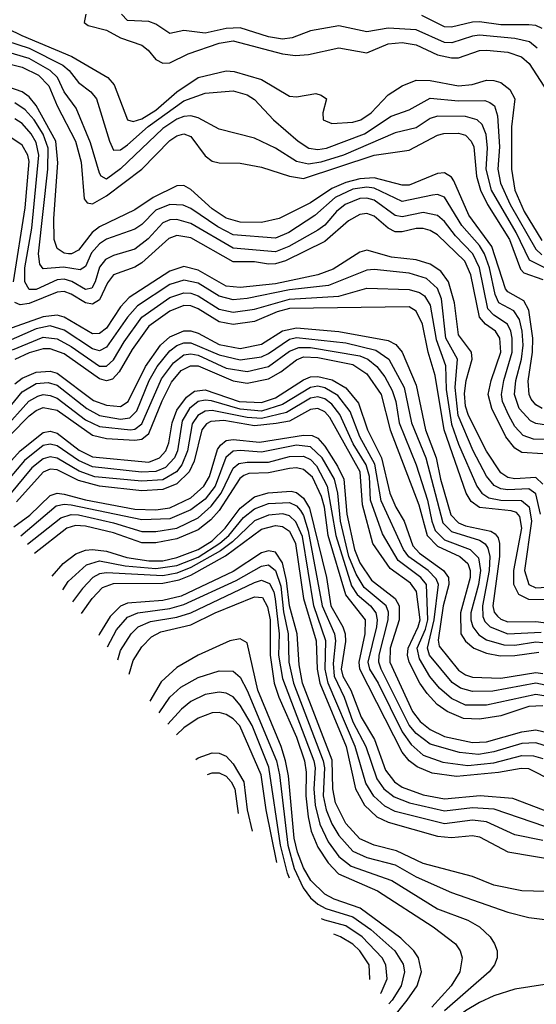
# Model space of a CAD drawing. Header units: inches. Extents: x 884549 to 1028252, y 526810 to 653624.
# Tile 314 of 656: x 888223 to 889691, y 623898 to 626695. Entities that reach past the tile are written whole.
import ezdxf

# ---------------------------------------------------------------- set-up
doc = ezdxf.new("R2010")
doc.units = ezdxf.units.IN
doc.header["$MEASUREMENT"] = 0
doc.layers.add('A8682', color=7, linetype='Continuous')

msp = doc.modelspace()

# ---------------------------------------------------------------- linework, layer by layer
at = {"layer": 'A8682', "color": 5}
for points, elevation in [([(888411.6, 626710), (888406.6, 626686.6), (888417.7, 626677.7), (888470, 626664.6), (888510, 626643), (888570, 626622.5), (888588.5, 626608.5), (888610, 626582), (888630, 626571.6), (888650, 626571.8), (888702, 626598), (888790, 626628.2), (888830, 626634.4), (888970, 626598.1), (889006.7, 626593.3), (889044.1, 626595.9), (889130, 626614.8), (889210, 626600.5), (889270, 626626.1), (889309.8, 626630.2), (889350, 626623.6), (889410, 626595), (889450, 626586.2), (889470, 626586.4), (889530, 626607.1), (889550, 626608.5), (889610, 626602.1), (889648.7, 626588.7), (889670.4, 626570.4), (889723.2, 626490)], 3480), ([(889693.9, 626613.9), (889672.1, 626632.1), (889630, 626640.8), (889530, 626650.4), (889510, 626648.1), (889451.2, 626628.8), (889430, 626630), (889350, 626666.3), (889270, 626670.2), (889210, 626660.5), (889130, 626677.3), (889050, 626662.7), (888997.1, 626642.9), (888970, 626639.3), (888930, 626646.4), (888850, 626671.6), (888810, 626669.4), (888750, 626656.8), (888690, 626663.5), (888650, 626655.8), (888610, 626681.7), (888590, 626689.4), (888530, 626691.9), (888512.5, 626710)], 3460), ([(889707.4, 626670), (889690, 626678), (889670, 626680.5), (889590, 626680), (889530, 626688.2), (889510, 626687.9), (889450, 626673.1), (889430, 626674.1), (889366.2, 626706.2)], 3440), ([(888188.4, 626670), (888229.5, 626650), (888371.1, 626590), (888473.5, 626530), (888491.4, 626510), (888529.9, 626410), (888545.3, 626405.3), (888570, 626413.5), (888610, 626437.2), (888670, 626490.1), (888730, 626530), (888810, 626549.7), (888832.8, 626547.2), (888910, 626524.7), (888990, 626477.8), (889010, 626475.8), (889064.9, 626484.9), (889080.3, 626480.3), (889094.7, 626470), (889084.4, 626430), (889086, 626410), (889110, 626399.4), (889170, 626403.4), (889192.7, 626410), (889222.1, 626430), (889270, 626481.4), (889310, 626506.7), (889350, 626522.5), (889390, 626521.8), (889470, 626506.5), (889509, 626511), (889550, 626522.4), (889570, 626522.3), (889590, 626516), (889616, 626496), (889629.7, 626470), (889620.8, 626390), (889620.5, 626270), (889630, 626210), (889657, 626150), (889707.3, 626067.3)], 3520), ([(888150, 626646.2), (888250, 626613.3), (888345.8, 626565.8), (888363.9, 626550), (888390, 626516), (888425.7, 626490), (888441.2, 626470), (888478.1, 626350), (888490, 626324.3), (888510, 626325), (888530, 626338.8), (888588.8, 626391.2), (888690, 626463.7), (888750, 626486.1), (888830, 626492.4), (888870, 626481.2), (888890, 626468.4), (888944, 626410), (889014.1, 626350), (889044.5, 626330), (889070, 626326), (889094.6, 626330), (889203.4, 626370), (889279.1, 626420.9), (889330, 626438.3), (889390, 626471.3), (889470, 626464.4), (889544.8, 626464.8), (889559.5, 626459.5), (889572.1, 626450), (889581.2, 626421.2), (889586.8, 626333.2), (889581.9, 626270), (889589, 626230), (889616.5, 626170), (889690, 626043), (889707, 626027)], 3540), ([(889725.2, 625985.2), (889671.5, 626011.5), (889633.9, 626090), (889564.3, 626210), (889549.1, 626270), (889552.2, 626330), (889548.9, 626368.9), (889537, 626397), (889523.4, 626410), (889490, 626419.6), (889410, 626420.6), (889390, 626413.8), (889350, 626387.7), (889290, 626373.7), (889143.4, 626310), (889078.9, 626290), (889044.2, 626284.2), (889010, 626291.6), (888950, 626329.6), (888890, 626358.5), (888790, 626383.8), (888730, 626415.9), (888710, 626421.1), (888690, 626419.4), (888670, 626411.7), (888630, 626386), (888510, 626271.4), (888470, 626241.6), (888455.2, 626250), (888450, 626258.7), (888424.9, 626344.9), (888383.7, 626443.7), (888350, 626489.5), (888330.6, 626530), (888310.3, 626550.3), (888250, 626584.2), (888150, 626613.4)], 3560), ([(888130, 626584.1), (888230, 626559.9), (888277, 626537), (888306.5, 626506.5), (888330, 626449.9), (888382.2, 626350), (888398.2, 626290), (888406.2, 626186.2), (888414.7, 626174.7), (888430, 626171.8), (888470, 626194), (888570.2, 626269.8), (888650, 626351.1), (888670, 626364.5), (888690, 626370.2), (888710, 626362.8), (888750, 626307.7), (888770, 626292.6), (888790, 626287.8), (888850, 626286.7), (888910, 626275.7), (888989.8, 626249.8), (889030, 626243.8), (889230, 626309.6), (889330, 626323.9), (889410, 626366.7), (889428.2, 626371.8), (889470, 626372.5), (889490, 626366.2), (889506.5, 626350), (889513.3, 626333.3), (889521.4, 626250), (889533, 626210), (889552.3, 626170), (889615, 626070), (889645.9, 625985.9), (889656, 625976), (889710, 625956.5)], 3580), ([(889707.9, 625590), (889690, 625600.8), (889676.8, 625616.8), (889670.4, 625630.4), (889667.7, 625667.7), (889680.1, 625750), (889680.8, 625790), (889669.6, 625870), (889655.9, 625895.9), (889610, 625921.2), (889603.2, 625930), (889564.9, 626050), (889499.7, 626139.7), (889457, 626237), (889450, 626247.3), (889430, 626259.3), (889410, 626257.5), (889330, 626224.8), (889310, 626224.6), (889230, 626245.7), (889190, 626242.3), (889150, 626232.5), (889110, 626215.4), (889050, 626174.7), (888960.8, 626130), (888910, 626118.3), (888850, 626119.5), (888810, 626130.9), (888770, 626157), (888710, 626212.2), (888690, 626223.3), (888670, 626222.9), (888602.7, 626190), (888550, 626154.2), (888450, 626105.9), (888428.9, 626090), (888390, 626039.8), (888370.7, 626029.3), (888361.6, 626030), (888350, 626031.7), (888330, 626044.8), (888321.2, 626070), (888319.9, 626130), (888331.9, 626288.1), (888325.8, 626350), (888270, 626451), (888250, 626475.5), (888230, 626489.7), (888190, 626504.4)], 3620), ([(889750, 625538.4), (889690, 625548.1), (889675.1, 625555.1), (889642.8, 625590), (889629.6, 625630), (889633.1, 625670), (889648.6, 625730), (889653.5, 625770), (889651.2, 625810), (889643.1, 625843.1), (889627.7, 625867.7), (889584.4, 625890), (889573.8, 625913.8), (889557.9, 625990), (889544.2, 626030), (889530, 626053.2), (889480, 626110), (889430, 626190.7), (889410, 626197.7), (889396.6, 626196.6), (889310, 626178.5), (889230, 626216.4), (889210, 626218.7), (889170, 626212.9), (889119.2, 626190), (889061.7, 626138.3), (888987.7, 626090), (888950, 626074.2), (888830, 626083.3), (888786.2, 626106.2), (888710, 626158.5), (888687.5, 626167.5), (888650, 626169.3), (888610, 626153.7), (888570, 626113.1), (888550, 626099.7), (888470, 626071.2), (888450, 626058.3), (888427.7, 626032.3), (888410, 625993.2), (888395.6, 625984.4), (888347.9, 625992.1), (888290, 625986.7), (888280.2, 626000.2), (888277.2, 626030), (888303, 626270), (888304.1, 626330), (888290, 626369.3), (888264.1, 626410), (888238.7, 626438.6), (888210, 626458.4)], 3640), ([(889730, 625502.7), (889683.6, 625503.6), (889653.7, 625513.7), (889630, 625539.1), (889613, 625570), (889595.4, 625610), (889592.6, 625630), (889598.6, 625670), (889622.3, 625750), (889622.9, 625790), (889618.7, 625810), (889609.4, 625830), (889570, 625855.1), (889553.3, 625873.3), (889529.6, 625989.6), (889511, 626030), (889461.1, 626081.1), (889430, 626121.6), (889410, 626138.7), (889370, 626146.7), (889310, 626135), (889290, 626138.4), (889230, 626181.9), (889210, 626187.6), (889190, 626186.3), (889147.8, 626170), (889123.4, 626150), (889090, 626111.3), (889070, 626097.2), (888988.3, 626050), (888950, 626035.5), (888830, 626045.7), (888710, 626116.1), (888670, 626126.9), (888650, 626126.2), (888630, 626117.8), (888588, 626072), (888550, 626042.7), (888490, 626024.9), (888466.7, 626013.3), (888450, 625991.3), (888438.2, 625950), (888428.2, 625931.8), (888410, 625928.4), (888371.1, 625951.1), (888350, 625957.8), (888330, 625955.7), (888270, 625928.1), (888250, 625928.1), (888237.5, 625950), (888237.6, 625990), (888257.9, 626102.1), (888278.1, 626310), (888270, 626346.1), (888255.6, 626370), (888230, 626399.6), (888210, 626413.2)], 3660), ([(888205.8, 625950), (888239.3, 626160.7), (888250, 626292.2), (888246.9, 626310), (888230, 626337.8), (888151.4, 626390)], 3680), ([(889710, 625461.9), (889650, 625465.2), (889630, 625477.8), (889604.7, 625510), (889564.9, 625590), (889554.7, 625630), (889562.7, 625670), (889590.3, 625750), (889587.4, 625790), (889575.5, 625810), (889546.8, 625830), (889530.1, 625850.1), (889504.7, 625970), (889488.4, 626008.4), (889410, 626083.2), (889390, 626096.1), (889370, 626102), (889350, 626101.7), (889310, 626092.1), (889290, 626092.3), (889270, 626102.3), (889230, 626136.3), (889210, 626143.7), (889190, 626141.6), (889157.1, 626122.9), (889090, 626064.8), (888978.2, 626010), (888950, 626001.1), (888930, 626000.2), (888890, 626006.6), (888830, 626006.9), (888710, 626075.3), (888670, 626081.8), (888647.3, 626072.7), (888570, 626003.6), (888550, 625991.3), (888489.7, 625970.3), (888472.9, 625947.1), (888450, 625899.3), (888430, 625886.4), (888410, 625890), (888370, 625915), (888350, 625922.3), (888330, 625921.1), (888250, 625888.5), (888224.8, 625884.8), (888210, 625891.8)], 3680), ([(889710, 625375.2), (889690, 625394.1), (889630, 625390.7), (889610, 625394.1), (889590, 625408), (889549.2, 625469.2), (889498.3, 625570), (889490, 625596.5), (889487.3, 625632.7), (889492.2, 625670), (889509.3, 625730), (889507.2, 625750), (889470, 625799.1), (889458.7, 625890), (889442, 625950), (889420.3, 625980.3), (889390, 626000.3), (889350, 626012.6), (889279.9, 626019.9), (889210, 626039.7), (889190, 626034.1), (889114.1, 625985.9), (889070.5, 625969.5), (888950, 625944.5), (888850, 625933.9), (888810, 625938), (888730, 625983.5), (888690, 625993.5), (888650, 625980), (888534.1, 625905.9), (888510, 625879.4), (888470, 625818.7), (888450, 625803.4), (888430, 625801.9), (888350, 625850), (888330, 625855.8), (888290, 625850.6), (888170, 625807.8)], 3720), ([(889702.9, 625290), (889690, 625347.7), (889670, 625362), (889610, 625359), (889590, 625361.9), (889571.2, 625371.2), (889550, 625398.4), (889511.4, 625470), (889469, 625570), (889460.4, 625650), (889467.4, 625730), (889434, 625790), (889421.9, 625901.9), (889410, 625931.6), (889379.4, 625959.4), (889330, 625975.1), (889230, 625985.2), (889210, 625983.4), (889100.6, 625939.4), (888990, 625927.1), (888870, 625902.7), (888830, 625898.9), (888790, 625909), (888730, 625946.7), (888690, 625954.6), (888650, 625942.3), (888558.1, 625881.9), (888529.9, 625850.1), (888470, 625764.1), (888450, 625754), (888430, 625760.2), (888350, 625812.4), (888310, 625825.2), (888270, 625816.8), (888182.4, 625777.6)], 3740), ([(888203.2, 625756.8), (888290, 625792.7), (888330, 625787.8), (888370, 625766.7), (888450, 625710.8), (888470, 625710.4), (888490, 625728.5), (888520, 625780), (888570.7, 625849.3), (888650, 625905.8), (888690, 625918.8), (888710, 625917.5), (888730, 625910), (888790, 625872.3), (888830, 625863.7), (888890, 625872.8), (888990, 625900.8), (889130, 625908.9), (889210, 625931.9), (889330, 625928.7), (889359.4, 625919.4), (889373.5, 625910), (889390, 625883.8), (889406.2, 625786.2), (889432.8, 625712.8), (889435.5, 625644.5), (889450, 625545.9), (889470, 625489.2), (889522.6, 625370), (889536.2, 625350), (889556.7, 625336.7), (889590, 625330), (889649.3, 625329.3), (889671.2, 625311.2), (889677.2, 625270), (889658, 625130), (889669.7, 625090), (889690, 625081.1), (889736.6, 625083.4)], 3760), ([(889750, 625047.1), (889670, 625048.2), (889641.7, 625061.7), (889627.3, 625090), (889627.1, 625130), (889649.8, 625250), (889643.9, 625283.9), (889634.5, 625294.5), (889619.5, 625299.5), (889529.3, 625309.3), (889506.2, 625326.2), (889491.9, 625350), (889429.5, 625530), (889404.2, 625684.2), (889384, 625750), (889367.7, 625830), (889350, 625867.2), (889330, 625878.6), (888990, 625874.6), (888954.7, 625865.3), (888890, 625837.8), (888830, 625828.6), (888790, 625836.5), (888730, 625873.4), (888710, 625881.7), (888690, 625883.1), (888650, 625867), (888590, 625824.3), (888542.5, 625757.5), (888505.9, 625694.1), (888486.7, 625673.3), (888470, 625668.8), (888450, 625674.4), (888350, 625745.9), (888310, 625760), (888290, 625760), (888250, 625748.1), (888210, 625729.5)], 3780), ([(888210, 625660.8), (888230, 625676.5), (888270, 625693.1), (888310, 625696.6), (888330, 625691.1), (888433.3, 625613.3), (888470, 625599.3), (888510, 625596.2), (888531.7, 625610), (888580.6, 625710), (888623, 625770), (888650, 625793.9), (888690, 625810.7), (888710, 625811.2), (888730, 625803.9), (888790, 625771.8), (888850, 625761), (888910, 625773), (888970, 625810.8), (889010, 625819.8), (889130, 625808.9), (889270, 625783.4), (889292.3, 625772.3), (889309.7, 625750), (889350, 625656.9), (889376.6, 625530), (889406.5, 625450), (889418.8, 625390), (889448.7, 625288.7), (889470, 625265.6), (889490, 625257.2), (889561.5, 625241.5), (889574.6, 625234.6), (889582.7, 625222.7), (889586.9, 625206.9), (889586.1, 625170), (889567.2, 625030), (889571.6, 625011.6), (889580.5, 625000.5), (889590, 624992), (889610, 624984.8), (889690, 624985.1), (889770, 624974.7)], 3820), ([(888154.4, 625545.6), (888230, 625637.6), (888270, 625661.2), (888304.4, 625664.4), (888330, 625656.1), (888413.8, 625590), (888450, 625570.8), (888510, 625560.1), (888536, 625564), (888556.1, 625583.9), (888591.6, 625670), (888614.2, 625710), (888650, 625754), (888670, 625768.8), (888690, 625776.4), (888710, 625777.2), (888790, 625742.5), (888850, 625728.8), (888910, 625737.4), (888930, 625746.1), (888990, 625787.6), (889010, 625791.6), (889150, 625776.5), (889235.5, 625755.5), (889272.5, 625730), (889315.3, 625650), (889336.7, 625550), (889377.5, 625450), (889425.5, 625265.5), (889450, 625240.6), (889530, 625215.9), (889545.8, 625205.8), (889553.8, 625193.8), (889558.7, 625170), (889557.6, 625130), (889538.4, 625030), (889539.6, 624999.6), (889545.1, 624985.1), (889560.3, 624970), (889610, 624949.8), (889704.9, 624955.1)], 3840), ([(888176.3, 625530), (888249.3, 625610.7), (888274.5, 625625.5), (888290, 625629.6), (888310, 625627.6), (888330, 625619.7), (888410, 625558), (888450, 625538.7), (888538.3, 625530), (888550, 625531.7), (888570, 625547.2), (888625.9, 625674.1), (888659.9, 625720.1), (888690, 625742.4), (888710, 625745.5), (888730, 625741.6), (888810, 625704.8), (888870, 625695.3), (888930, 625709.3), (888990, 625753.4), (889016.3, 625763.7), (889050, 625763.5), (889190, 625739.9), (889212.8, 625730), (889238.3, 625710), (889260.6, 625680.6), (889281.5, 625641.5), (889291.8, 625610), (889301.8, 625550), (889349.5, 625430), (889382.1, 625330), (889394.1, 625270), (889403.9, 625243.9), (889430, 625217.5), (889502.9, 625190), (889526.5, 625166.5), (889532.3, 625130), (889526.8, 625090), (889505.4, 625010), (889504.8, 624990), (889510.8, 624970), (889527.7, 624947.7), (889550, 624933), (889599, 624919), (889630, 624917.7), (889690, 624927.2), (889710, 624926.1)], 3860), ([(888088, 625405.4), (888250, 625569), (888270, 625584.9), (888290, 625592.7), (888330, 625585.6), (888430, 625514.1), (888470, 625504.8), (888550, 625500), (888570, 625503.5), (888590, 625519.2), (888627.8, 625612.2), (888654.9, 625665.1), (888682.1, 625697.9), (888708.2, 625711.8), (888730, 625711.1), (888830, 625668.8), (888870, 625662.6), (888930, 625674.5), (888965.5, 625694.5), (889010, 625728.9), (889030, 625736.6), (889070, 625734.7), (889170, 625714.9), (889210, 625688.9), (889250, 625630), (889275.5, 625530), (889357, 625317), (889380.9, 625230), (889410, 625199.5), (889473.9, 625170), (889496.4, 625150), (889503, 625130), (889502.9, 625110), (889475.6, 625010), (889476.3, 624950), (889490, 624929.7), (889513.4, 624910), (889550, 624895.2), (889588.1, 624888.1), (889630, 624888.4), (889698.4, 624898.4)], 3880), ([(888134, 625370), (888225, 625470), (888290, 625522.4), (888310, 625525.8), (888330, 625519.9), (888392.2, 625472.2), (888430, 625453.2), (888590, 625438.1), (888620.5, 625450), (888638.1, 625470), (888646.8, 625493.2), (888656.5, 625550), (888670, 625585.4), (888697.4, 625622.6), (888720.3, 625639.7), (888750, 625643.5), (888846.7, 625610), (888910, 625607.4), (888950, 625620.3), (889030, 625671.6), (889050, 625680), (889070, 625681.3), (889111.3, 625671.3), (889150, 625648.6), (889185.6, 625605.6), (889211.5, 625530), (889251.6, 625450), (889274.8, 625350), (889291.6, 625310), (889315.5, 625270), (889340.5, 625200.5), (889359.4, 625179.4), (889427.9, 625130), (889441.2, 625110), (889442.2, 625090), (889426.1, 625030), (889412.3, 624932.3), (889415.3, 624915.3), (889470, 624846.7), (889490, 624833.4), (889510, 624827.3), (889590, 624824.5), (889690, 624840.3), (889710, 624837.5)], 3920), ([(889730, 624801.2), (889690, 624809.8), (889567.7, 624787.7), (889510, 624786), (889475.8, 624795.8), (889452.1, 624812.1), (889387.8, 624890), (889381.6, 624910), (889401.4, 624990), (889412.8, 625090), (889406.8, 625106.8), (889383.5, 625130), (889329, 625169), (889314, 625190), (889250, 625328), (889232.5, 625432.5), (889190, 625509.6), (889162.1, 625582.1), (889126.8, 625626.8), (889090, 625649.4), (889070, 625653.6), (889050, 625650.4), (888970, 625601.6), (888910, 625583), (888850, 625588.5), (888768.3, 625611.7), (888750, 625614.4), (888730, 625610), (888706.1, 625590), (888685.2, 625554.8), (888671.6, 625470), (888662.8, 625450), (888637.2, 625422.8), (888610, 625411.5), (888569.7, 625409.7), (888430, 625424.9), (888390, 625442.5), (888330, 625483.8), (888310, 625489.2), (888290, 625484.9), (888237.3, 625442.7), (888170, 625363)], 3940), ([(889730, 624771.7), (889690, 624778.3), (889550, 624747.3), (889490, 624748.1), (889450, 624767), (889415.9, 624795.9), (889388.6, 624828.6), (889358.9, 624878.9), (889352.7, 624910), (889376.4, 624963.6), (889382.8, 624990), (889378.8, 625090), (889363.2, 625110), (889298.4, 625158.4), (889254.2, 625234.2), (889220.2, 625330), (889216.8, 625396.8), (889207.9, 625430), (889170.5, 625490), (889133.2, 625573.2), (889110, 625603), (889090, 625618), (889070, 625623.8), (889050, 625620.1), (888981.1, 625578.9), (888910, 625562.2), (888870, 625564.3), (888770, 625584.7), (888750, 625583), (888729.3, 625570.7), (888713.3, 625546.7), (888699.8, 625470), (888684.2, 625430), (888668.5, 625410), (888630, 625388.1), (888570, 625383.7), (888436.5, 625396.6), (888392, 625412), (888330, 625449.3), (888310, 625453.3), (888290, 625447.6), (888258.2, 625421.8), (888194.8, 625345.2)], 3960), ([(889710, 624746), (889670, 624743.7), (889590, 624717.8), (889530, 624707.9), (889484.5, 624710), (889437.4, 624730), (889409.7, 624750), (889380.6, 624780.6), (889360.1, 624810), (889329.6, 624870), (889324.9, 624890), (889326.7, 624910), (889355.8, 624970), (889361.1, 624990), (889350.6, 625070.6), (889333.8, 625093.8), (889275.8, 625135.8), (889226.9, 625206.9), (889196.9, 625316.9), (889190.4, 625410.4), (889104.3, 625564.3), (889090, 625580.9), (889070, 625590.5), (889050, 625587.1), (888990, 625554.5), (888952.4, 625547.6), (888890, 625541.4), (888803.8, 625556.2), (888766.2, 625553.8), (888753.7, 625546.3), (888741.2, 625530), (888719.1, 625440.9), (888705.3, 625410), (888670, 625376.4), (888630, 625360), (888570, 625356.5), (888450, 625369.4), (888390, 625385.4), (888330, 625416.3), (888310, 625417.9), (888290.3, 625409.7), (888214.6, 625325.4)], 3980), ([(888206.5, 625253.9), (888252.6, 625287.4), (888310, 625343.5), (888330, 625349.6), (888350, 625347.2), (888410, 625330.7), (888550, 625304.8), (888610, 625302.9), (888650, 625307.7), (888710, 625336.2), (888746.8, 625370), (888762.4, 625397.6), (888785.8, 625474.2), (888793.4, 625486.6), (888810, 625499), (888830, 625501.9), (888904.9, 625495.1), (889030, 625514.2), (889053.9, 625513.9), (889070, 625506.4), (889090, 625483.2), (889126.6, 625426.6), (889144.3, 625390), (889152.5, 625290), (889174.7, 625190), (889190, 625152.3), (889222.6, 625102.6), (889290, 625050.8), (889301.5, 625030), (889301.5, 624990), (889276.2, 624910), (889274.9, 624870), (889339.2, 624730), (889361.2, 624701.2), (889390, 624678.6), (889430, 624658.6), (889510, 624641.5), (889550, 624643.1), (889650, 624672.3), (889690, 624677.8), (889730, 624667.8)], 4020), ([(889728.2, 624628.2), (889690, 624640.6), (889650, 624638.5), (889570, 624614.8), (889527.3, 624607.3), (889473.1, 624613.1), (889390, 624637), (889350, 624667.1), (889330, 624691.2), (889250.5, 624850), (889243.9, 624870), (889244.8, 624890), (889270.6, 624990), (889271.4, 625011.5), (889264.6, 625030), (889202.2, 625082.2), (889179.3, 625119.3), (889158.6, 625170), (889134.9, 625270), (889127.3, 625350), (889117.3, 625390), (889082.7, 625450), (889050, 625481.6), (889010, 625486.2), (888910, 625466), (888850, 625471), (888830, 625468.7), (888809.2, 625450.8), (888779.1, 625370), (888750, 625333.1), (888710, 625302.4), (888650, 625277), (888570, 625273.6), (888370, 625315.7), (888350, 625317.6), (888327.4, 625312.6), (888227, 625227.7)], 4040), ([(888245.2, 625204.5), (888340.4, 625279.6), (888370, 625288.9), (888390, 625287.9), (888490, 625265.8), (888570, 625240.8), (888610, 625241.1), (888670, 625250.4), (888730, 625280), (888767.3, 625312.7), (888795.6, 625350), (888830, 625420.8), (888845.9, 625434.1), (888870, 625438.3), (888930, 625437.5), (888990, 625454.1), (889030, 625454.9), (889050, 625445.1), (889067, 625427), (889097.1, 625370), (889122, 625230), (889166.4, 625086.4), (889181.9, 625061.9), (889219.8, 625030), (889235.6, 625010), (889239.2, 624990), (889236.8, 624970), (889212.4, 624870), (889217, 624850), (889241.4, 624810), (889310, 624671.8), (889335.7, 624635.7), (889370, 624605.6), (889425.8, 624585.7), (889496.2, 624576.2), (889570, 624583.9), (889650, 624604.7), (889683.6, 624603.6), (889710, 624595.7)], 4060), ([(889810, 624495.9), (889670, 624566.4), (889648.1, 624568.1), (889583.4, 624556.6), (889464.6, 624544.6), (889394.8, 624554.8), (889352.3, 624572.3), (889329.9, 624589.9), (889310, 624614.2), (889189.8, 624849.8), (889187.5, 624870), (889204.7, 624950), (889205.7, 624990), (889150, 625061.2), (889099.9, 625230), (889089.7, 625309.7), (889080.5, 625340.5), (889055, 625395), (889030, 625417.2), (889010, 625421.6), (888990, 625419.9), (888930, 625407.1), (888874.2, 625405.8), (888860.2, 625399.8), (888848.6, 625391.4), (888790, 625301), (888766.4, 625273.6), (888730, 625246), (888670, 625220.4), (888610, 625209.2), (888570, 625209.1), (888490, 625237.4), (888410, 625256.5), (888381.9, 625258.1), (888357.2, 625250), (888265.5, 625178.5)], 4080), ([(888315.6, 625114.5), (888347.2, 625150), (888382.8, 625177.2), (888410, 625188.1), (888430, 625190), (888470, 625185.4), (888527.4, 625167.4), (888590, 625157.3), (888630, 625157.9), (888670, 625167.5), (888730, 625189.6), (888770, 625214.4), (888807.4, 625250), (888850, 625307.6), (888890, 625339.8), (888929, 625351), (888995.1, 625355.1), (889010, 625351.5), (889030, 625335.6), (889047, 625307), (889094.7, 625110), (889107.6, 625030), (889141.7, 624970), (889148, 624950), (889148.9, 624928.9), (889136.7, 624850), (889141.3, 624830), (889163.9, 624790), (889193.5, 624713.5), (889231.2, 624650), (889263, 624563), (889288.4, 624530), (889310, 624514.9), (889370, 624492.5), (889430, 624481.8), (889531.3, 624491.3), (889623.8, 624483.8), (889750, 624434.8)], 4120), ([(888346, 625075.7), (888361.3, 625098.7), (888413.5, 625146.5), (888450, 625157.2), (888523.4, 625143.4), (888610, 625135.7), (888670, 625144.7), (888730, 625168.4), (888792.4, 625207.6), (888817.3, 625230), (888859.2, 625280.8), (888890, 625305), (888930, 625320.1), (888990, 625323.1), (889010, 625313.6), (889020.8, 625300.8), (889030, 625286.1), (889043, 625243), (889082.7, 625030), (889117.5, 624950), (889120.8, 624930), (889113.6, 624866.4), (889116.4, 624830), (889145.4, 624770), (889170, 624700.2), (889206.9, 624630), (889238.1, 624538.1), (889258, 624510), (889287.1, 624487.1), (889330.4, 624470.4), (889430, 624447.1), (889510, 624457), (889570, 624453.1), (889750, 624391.7)], 4140), ([(889710, 624362.8), (889630, 624379.7), (889550, 624416.3), (889510, 624421.4), (889430, 624410.7), (889290, 624445.9), (889260.9, 624460.9), (889229.2, 624489.2), (889206.4, 624526.4), (889176.2, 624630), (889099.9, 624810), (889091, 624850), (889092.7, 624930), (889059, 625030), (889026.4, 625226.4), (889008.2, 625268.2), (888990, 625285.6), (888971.3, 625291.3), (888930, 625287), (888890, 625271.3), (888828.2, 625211.8), (888794, 625186), (888710, 625138.5), (888670, 625122.8), (888630, 625115.3), (888470, 625123.8), (888450, 625120.3), (888431.5, 625110), (888401.4, 625078.6), (888373.4, 625040.7)], 4160), ([(888398.7, 625008.2), (888429, 625051), (888458.5, 625081.5), (888490, 625093.2), (888630, 625093.9), (888676.7, 625103.3), (888710, 625116.9), (888808.5, 625171.5), (888910, 625247.6), (888950, 625257.5), (888970, 625255.1), (888990, 625241.5), (889006.6, 625206.6), (889030, 625051), (889066, 624930), (889068.4, 624850), (889076.4, 624810), (889151, 624630), (889177.1, 624510), (889203.2, 624463.2), (889238.3, 624430), (889270, 624415), (889410, 624375.2), (889450, 624371.8), (889510, 624377.8), (889530, 624373.4), (889610, 624331.5), (889750, 624307.6)], 4180), ([(889750, 624217.3), (889650, 624220.5), (889570, 624236.3), (889510, 624260.6), (889370, 624298), (889294.1, 624334.1), (889230, 624350.2), (889190, 624367.6), (889150, 624411.2), (889120.6, 624470), (889112.6, 624510), (889111.5, 624591.5), (889027.3, 624810), (889017.8, 624862.2), (889011.7, 624950), (888990, 625029.9), (888981.4, 625101.4), (888970, 625152.1), (888950, 625182.3), (888930, 625186.2), (888910, 625179.9), (888830, 625127.2), (888682.3, 625057.7), (888630, 625045.3), (888530, 625037.2), (888510, 625029.3), (888480.5, 624999.5), (888449.8, 624950), (888447.9, 624945.4)], 4220), ([(888472.7, 624913.8), (888498.5, 624961.5), (888530, 624997.4), (888559, 625010), (888650, 625021.8), (888690, 625033.3), (888838.4, 625101.6), (888910, 625142.9), (888930, 625146.3), (888950, 625129.9), (888965.2, 625085.2), (888972.7, 625012.7), (888986.4, 624950), (888987.9, 624870), (889000.9, 624810), (889085.4, 624590), (889088.9, 624570), (889086, 624490), (889094.4, 624450), (889110, 624410.3), (889130, 624377), (889170, 624332.7), (889210, 624315.1), (889290, 624293.8), (889350, 624260.4), (889450, 624215.1), (889610, 624159.9), (889670, 624144.3), (889768, 624132)], 4240), ([(888501.7, 624876.7), (888510, 624903.1), (888539.6, 624950), (888559.7, 624970), (888594.8, 624985.2), (888670, 624997.2), (888709.8, 625010.2), (888890, 625096.1), (888910, 625102.3), (888933.2, 625093.2), (888945.3, 625070), (888949.3, 625049.3), (888961, 624950), (888958.4, 624890), (888970, 624823.8), (889058.9, 624590), (889062.6, 624570), (889059.2, 624510), (889063.3, 624463.3), (889075.9, 624410), (889099.7, 624359.7), (889130, 624317.8), (889164.7, 624290), (889280.4, 624250), (889410, 624168.7), (889496.8, 624136.8), (889530, 624118.3), (889559.6, 624090), (889571.9, 624070), (889579.5, 624050), (889579.9, 624030), (889572.7, 624010), (889557.3, 623990), (889430, 623879.9)], 4260), ([(888533.9, 624835.5), (888545.6, 624874.4), (888570, 624913.1), (888598, 624942), (888624.5, 624955.5), (888710, 624975.9), (888778.7, 625010), (888890, 625055.8), (888913.4, 625053.4), (888927.4, 625027.4), (888935, 624990), (888934.6, 624890), (888946, 624810), (888959.3, 624770), (889010, 624656.7), (889032.1, 624590), (889037.5, 624557.5), (889035.9, 624490), (889043.1, 624430), (889051.5, 624390), (889070, 624344.1), (889099.5, 624299.5), (889128.8, 624268.8), (889239.9, 624219.9), (889398.1, 624118.1), (889461.4, 624070), (889475.2, 624050), (889480.1, 624030), (889473.4, 623990), (889449.7, 623950), (889393.9, 623890)], 4280), ([(889294.1, 623871.8), (889324.6, 623910), (889352.6, 623950), (889364.9, 623990), (889356.2, 624030), (889343, 624050), (889305.8, 624085.8), (889190.8, 624170.8), (889116.9, 624196.9), (889090, 624211.2), (889050.6, 624250), (889030, 624285.6), (889012.8, 624330), (889003.4, 624370), (888987.3, 624547.3), (888978.9, 624590), (888966.7, 624630), (888900.2, 624790), (888870, 624924.7), (888850, 624935.7), (888820.8, 624930), (888730, 624889.6), (888670, 624854.2), (888625.7, 624814.3), (888593.5, 624759.4)], 4320), ([(888619.7, 624725.8), (888650, 624770.6), (888681.2, 624798.8), (888730, 624826.5), (888790, 624845.2), (888830, 624844.6), (888850, 624827.4), (888870, 624789.1), (888953.3, 624590), (888961.7, 624550), (888985.4, 624350), (889003.4, 624283.4), (889028.5, 624228.5), (889050, 624200), (889070, 624182.8), (889092.8, 624170), (889170, 624146.6), (889221.4, 624110), (889289.2, 624050), (889312.4, 624012.4), (889317.1, 623990), (889307.4, 623950), (889281.4, 623910), (889272.1, 623899.7)], 4340), ([(888989.5, 624256.2), (888983.8, 624270), (888964.4, 624350), (888931.5, 624571.5), (888883.4, 624690), (888850, 624747.7), (888830, 624771), (888810, 624781.9), (888790, 624784.9), (888750, 624777.5), (888710, 624758.4), (888683.3, 624736.7), (888644.7, 624693.9)], 4360), ([(888954.3, 624300.6), (888923.7, 624450), (888909.7, 624550), (888848.7, 624688.7), (888830, 624709.1), (888810, 624721.5), (888790, 624726.6), (888770, 624725.8), (888730, 624711.1), (888690, 624683.2), (888668.5, 624663.5)], 4380), ([(888723.5, 624593.3), (888730, 624597.9), (888770, 624612.3), (888790, 624611.5), (888810, 624602.4), (888830, 624581.2), (888860, 624530), (888869.3, 624450), (888883.8, 624389.5)], 4420), ([(888756.9, 624550.5), (888770, 624555.7), (888790, 624555.4), (888810, 624545.6), (888824.4, 624530), (888834.8, 624510), (888844.2, 624439.5)], 4440), ([(889248.8, 623929), (889250, 623930.5), (889267.1, 623970), (889263.9, 624010), (889253.4, 624030), (889196.5, 624090), (889150, 624120.5), (889090, 624136.6), (889081, 624140.8)], 4360), ([(889217.9, 623968.1), (889218.6, 623970), (889215.8, 624010), (889190, 624049.6), (889170, 624068.7), (889134.7, 624090), (889115.7, 624096.9)], 4380), ([(890000, 623823.9), (889900.8, 623920.8), (889863.3, 623943.3), (889810, 623961.4), (889770, 623962.7), (889630, 623940.9), (889570, 623921.8), (889530, 623902.8), (889490, 623879.1), (889454, 623850), (889379.3, 623764.4)], 4240)]:
    msp.add_lwpolyline(points, dxfattribs=dict(at, elevation=elevation))

doc.saveas('drawing.dxf')
